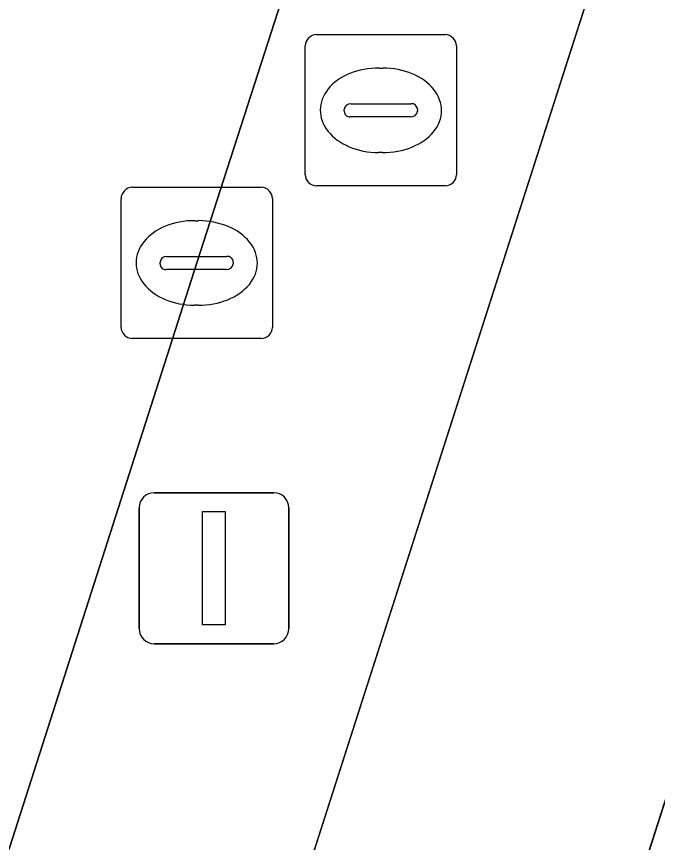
# Model space of a CAD drawing. Extents: x 161087 to 161926, y 382572 to 383873.
# Drawn here: x 161121.27 to 161125.51, y 383414.94 to 383420.4 of the extents above; entities that cross this region are included whole.
import ezdxf

# ---------------------------------------------------------------- set-up
doc = ezdxf.new("R2010")
doc.units = 0
for name, color, linetype in [('IMGEO_Berm_groen', 7, 'Continuous'), ('IMGEO_Fietspad_gesloten', 7, 'Continuous'), ('IMGEO_Kolk', 7, 'Continuous'), ('IMGEO_Lichtmast', 7, 'Continuous'), ('IMGEO_Rijbaan_lokaal_gesloten', 7, 'Continuous'), ('IMGEO_Rioolput', 7, 'Continuous'), ('IMGEO_Voetpad_open', 7, 'Continuous')]:
    doc.layers.add(name, color=color, linetype=linetype)

msp = doc.modelspace()

# ---------------------------------------------------------------- linework, layer by layer
at = {"layer": 'IMGEO_Berm_groen'}
msp.add_lwpolyline([(161127.511, 383435.3), (161126.219, 383430.427), (161122.46, 383418.773), (161116.813, 383401.135), (161116.421, 383399.847), (161118.23, 383399.279), (161126.242, 383424.257), (161134.175, 383449.057)], dxfattribs=at)
at = {"layer": 'IMGEO_Fietspad_gesloten'}
msp.add_lwpolyline([(161155.682, 383515.827), (161151.246, 383501.964), (161146.975, 383488.617), (161146.735, 383487.867), (161138.885, 383463.652), (161136.844, 383457.354), (161135.989, 383454.718), (161134.743, 383450.833), (161134.175, 383449.057), (161126.242, 383424.257), (161118.23, 383399.279), (161116.849, 383394.973), (161115.434, 383390.563), (161111.001, 383376.742), (161110.893, 383376.406), (161104.03, 383354.985), (161103.525, 383353.409), (161105.564, 383352.758), (161112.902, 383375.733), (161128.554, 383424.564)], dxfattribs=at)
at = {"layer": 'IMGEO_Kolk'}
for p, q in [((161122.0339, 383419.2735), (161122.8861, 383419.2735)), ((161121.9595, 383418.3469), (161121.9595, 383419.1991)), ((161122.9605, 383419.1991), (161122.9605, 383418.3469)), ((161122.4475, 383419.0527), (161122.4725, 383419.0527)), ((161122.2179, 383418.7669), (161122.2179, 383418.7791)), ((161122.261, 383418.8163), (161122.6589, 383418.8163)), ((161122.702, 383418.7791), (161122.702, 383418.7669)), ((161122.6555, 383418.7297), (161122.2576, 383418.7297)), ((161122.4695, 383418.4933), (161122.4446, 383418.4933)), ((161122.8861, 383418.2725), (161122.0339, 383418.2725))]:
    msp.add_line(p, q, dxfattribs=at)
for points in [[(161122.0339, 383419.2735), (161122.8861, 383419.2735)], [(161121.9595, 383418.3469), (161121.9595, 383419.1991)], [(161122.9605, 383419.1991), (161122.9605, 383418.3469)], [(161122.8861, 383418.2725), (161122.0339, 383418.2725)]]:
    msp.add_lwpolyline(points, dxfattribs=at)
for centre, radius, start, end in [((161122.036, 383419.197), 0.0765, 91.552, 178.448), ((161122.036, 383419.197), 0.0765, 91.552, 178.448), ((161122.884, 383419.197), 0.0765, 1.552, 88.448), ((161122.884, 383419.197), 0.0765, 1.552, 88.448), ((161122.2581, 383418.7761), 0.0403, 85.8775, 175.7526), ((161122.6634, 383418.7779), 0.0386, 1.7309, 96.639), ((161122.2546, 383418.7662), 0.0366, 178.938, 274.7102), ((161122.6594, 383418.7725), 0.043, 264.8664, 352.4533), ((161122.036, 383418.349), 0.0765, 181.552, 268.448), ((161122.036, 383418.349), 0.0765, 181.552, 268.448), ((161122.884, 383418.349), 0.0765, 271.552, 358.448), ((161122.884, 383418.349), 0.0765, 271.552, 358.448)]:
    msp.add_arc(centre, radius, start, end, dxfattribs=at)
for centre, major_axis, ratio, start_param, end_param in [((161122.446, 383418.773), (-0.3872, 0.002), 0.722429, 4.712389, 7.853982), ((161122.471, 383418.773), (-0.3901, 0.002), 0.717154, 1.570796, 4.712389)]:
    msp.add_ellipse(centre, major_axis=major_axis, ratio=ratio, start_param=start_param, end_param=end_param, dxfattribs=at)
at = {"layer": 'IMGEO_Lichtmast'}
for p, q in [((161122.1791, 383417.2525), (161122.9689, 383417.2525)), ((161122.9689, 383417.2525), (161122.1791, 383417.2525)), ((161122.0791, 383416.3535), (161122.0791, 383417.1525)), ((161122.0791, 383417.1525), (161122.0791, 383416.3535)), ((161123.0689, 383417.1525), (161123.0689, 383416.3535)), ((161123.0689, 383416.3535), (161123.0689, 383417.1525)), ((161122.9689, 383416.2535), (161122.1791, 383416.2535)), ((161122.1791, 383416.2535), (161122.9689, 383416.2535))]:
    msp.add_line(p, q, dxfattribs=at)
msp.add_lwpolyline([(161122.499, 383417.128), (161122.649, 383417.128), (161122.649, 383416.378), (161122.499, 383416.378), (161122.499, 383417.128)], dxfattribs=at)
for centre, start, end in [((161122.1791, 383417.1525), 90, 180), ((161122.1791, 383417.1525), 90, 180), ((161122.9689, 383417.1525), 0, 90), ((161122.9689, 383417.1525), 360, 90), ((161122.1791, 383416.3535), 180, 270), ((161122.1791, 383416.3535), 180, 270), ((161122.9689, 383416.3535), 270, 0), ((161122.9689, 383416.3535), 270, 0)]:
    msp.add_arc(centre, 0.1, start, end, dxfattribs=at)
at = {"layer": 'IMGEO_Rijbaan_lokaal_gesloten'}
msp.add_lwpolyline([(161108.1145, 383392.9714), (161113.625, 383391.147), (161115.038, 383395.556), (161116.421, 383399.847), (161116.813, 383401.135), (161122.46, 383418.773), (161126.219, 383430.427), (161127.511, 383435.3)], dxfattribs=at)
at = {"layer": 'IMGEO_Rioolput'}
for p, q in [((161123.2519, 383420.2835), (161124.1041, 383420.2835)), ((161123.1775, 383419.3569), (161123.1775, 383420.2091)), ((161124.1785, 383420.2091), (161124.1785, 383419.3569)), ((161123.6655, 383420.0627), (161123.6905, 383420.0627)), ((161123.479, 383419.8263), (161123.8769, 383419.8263)), ((161123.4359, 383419.7769), (161123.4359, 383419.7891)), ((161123.92, 383419.7891), (161123.92, 383419.7769)), ((161123.8735, 383419.7397), (161123.4756, 383419.7397)), ((161123.6875, 383419.5033), (161123.6626, 383419.5033)), ((161124.1041, 383419.2825), (161123.2519, 383419.2825))]:
    msp.add_line(p, q, dxfattribs=at)
for points in [[(161123.2519, 383420.2835), (161124.1041, 383420.2835)], [(161123.1775, 383419.3569), (161123.1775, 383420.2091)], [(161124.1785, 383420.2091), (161124.1785, 383419.3569)], [(161124.1041, 383419.2825), (161123.2519, 383419.2825)]]:
    msp.add_lwpolyline(points, dxfattribs=at)
for centre, radius, start, end in [((161123.254, 383420.207), 0.0765, 91.552, 178.448), ((161123.254, 383420.207), 0.0765, 91.552, 178.448), ((161124.102, 383420.207), 0.0765, 1.552, 88.448), ((161124.102, 383420.207), 0.0765, 1.552, 88.448), ((161123.4761, 383419.7861), 0.0403, 85.8775, 175.7526), ((161123.8814, 383419.7879), 0.0386, 1.7309, 96.639), ((161123.4726, 383419.7762), 0.0366, 178.938, 274.7102), ((161123.8774, 383419.7825), 0.043, 264.8664, 352.4533), ((161123.254, 383419.359), 0.0765, 181.552, 268.448), ((161123.254, 383419.359), 0.0765, 181.552, 268.448), ((161124.102, 383419.359), 0.0765, 271.552, 358.448), ((161124.102, 383419.359), 0.0765, 271.552, 358.448)]:
    msp.add_arc(centre, radius, start, end, dxfattribs=at)
for centre, major_axis, ratio, start_param, end_param in [((161123.664, 383419.783), (-0.3872, 0.002), 0.722429, 4.712389, 7.853982), ((161123.689, 383419.783), (-0.3901, 0.002), 0.717154, 1.570796, 4.712389)]:
    msp.add_ellipse(centre, major_axis=major_axis, ratio=ratio, start_param=start_param, end_param=end_param, dxfattribs=at)
at = {"layer": 'IMGEO_Voetpad_open'}
msp.add_lwpolyline([(161148.54, 383486.658), (161128.554, 383424.564), (161112.902, 383375.733)], dxfattribs=at)

doc.saveas('drawing.dxf')
